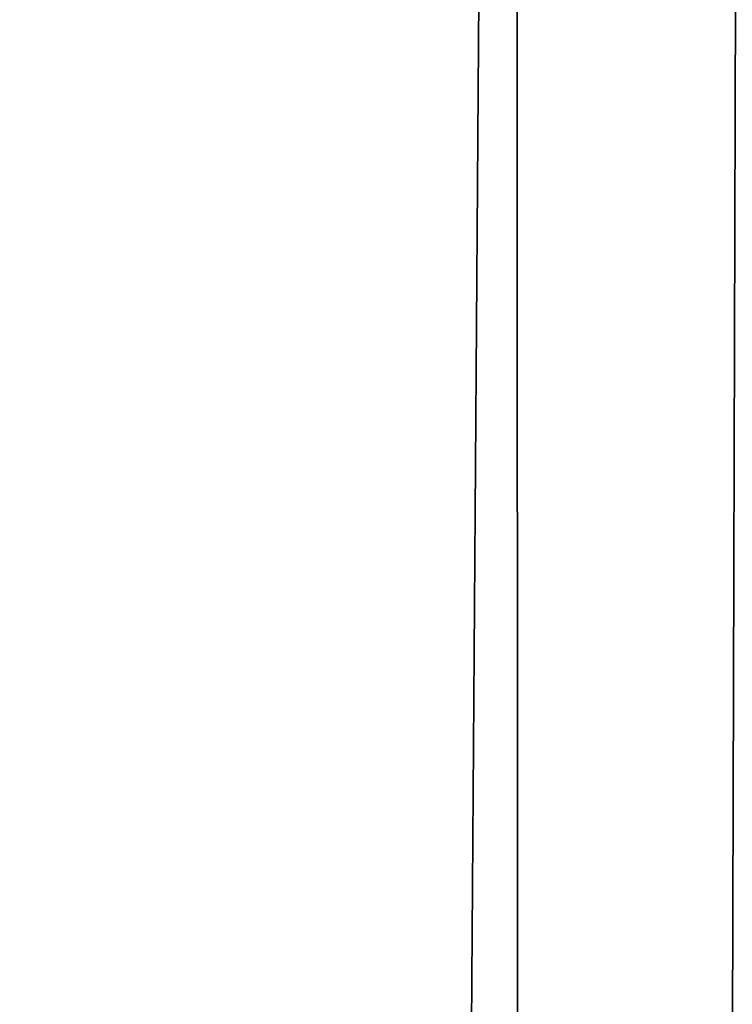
# Model space of a CAD drawing. Header units: millimetres. Extents: x -275 to 275, y -678 to 20.
# Tile 378 of 544: x -2.784 to -2.507, y -44.188 to -43.806. Entities that reach past the tile are written whole.
import ezdxf

# ---------------------------------------------------------------- set-up
doc = ezdxf.new("R2010")
doc.units = ezdxf.units.MM
doc.header["$LTSCALE"] = 65.185185
for name, color, linetype in [('237', 7, 'CONTINUOUS'), ('362', 7, 'CONTINUOUS'), ('373', 7, 'CONTINUOUS'), ('566', 7, 'CONTINUOUS'), ('568', 7, 'CONTINUOUS'), ('583', 7, 'CONTINUOUS')]:
    doc.layers.add(name, color=color, linetype=linetype)

msp = doc.modelspace()

# ---------------------------------------------------------------- linework, layer by layer
at = {"layer": '237', "linetype": 'CONTINUOUS'}
msp.add_3dface([(-2.02482, -74.85131, -2.96229), (-2.2, -25, -1.35), (-2.63505, -74.85131, -1.35), (-2.02482, -74.85131, -2.96229)], dxfattribs=at)
at = {"layer": '362', "linetype": 'CONTINUOUS'}
for points in [[(-2, -74.7, 19.85), (-2, 0, 19.85), (-4.05721, -6.35388, 19.03355), (-2, -74.7, 19.85)], [(-2, -74.7, 19.85), (-4.05721, -6.35388, 19.03355), (-4.12132, -74.7, 18.97132), (-2, -74.7, 19.85)]]:
    msp.add_3dface(points, dxfattribs=at)
at = {"layer": '373', "linetype": 'CONTINUOUS'}
for points in [[(-2.59113, -41.75589, -13.24596), (-2.5, -41.71041, -13.03548), (-2.58466, -71.30932, -6.85416), (-2.59113, -41.75589, -13.24596)], [(-2.58466, -71.30932, -6.85416), (-2.5, -41.71041, -13.03548), (-2.5, -71.26521, -6.65), (-2.58466, -71.30932, -6.85416)], [(-2.8, -71.32857, -6.94323), (-2.8, -41.77377, -13.32871), (-2.59113, -41.75589, -13.24596), (-2.8, -71.32857, -6.94323)], [(-2.8, -71.32857, -6.94323), (-2.59113, -41.75589, -13.24596), (-2.58466, -71.30932, -6.85416), (-2.8, -71.32857, -6.94323)]]:
    msp.add_3dface(points, dxfattribs=at)
at = {"layer": '566', "linetype": 'CONTINUOUS'}
for points in [[(-2.09344, -12.78906, 15.05), (-1.90985, -11.7926, 15.84289), (-2.63505, -74.85131, 15.05), (-2.09344, -12.78906, 15.05)], [(-2.63505, -74.85131, 15.05), (-1.90985, -11.7926, 15.84289), (-2.02482, -74.85131, 16.66229), (-2.63505, -74.85131, 15.05)]]:
    msp.add_3dface(points, dxfattribs=at)
at = {"layer": '568', "linetype": 'CONTINUOUS'}
for points in [[(-2.63505, -74.85131, 15.05), (-2.33719, -40.72058, 14.80198), (-2.09344, -12.78906, 15.05), (-2.63505, -74.85131, 15.05)], [(-2.33719, -40.72058, 14.80198), (-2.63505, -74.85131, 15.05), (-2.35626, -42.90507, 14.81332), (-2.33719, -40.72058, 14.80198)], [(-2.35626, -42.90507, 14.81332), (-2.63505, -74.85131, 15.05), (-2.37797, -45.39314, 14.82406), (-2.35626, -42.90507, 14.81332)]]:
    msp.add_3dface(points, dxfattribs=at)
at = {"layer": '583', "linetype": 'CONTINUOUS'}
for points in [[(-2.63505, -74.85131, -1.35), (-2.2, -25, -1.35), (-2.63505, -74.85131, -1.15), (-2.63505, -74.85131, -1.35)], [(-2.2, -25, -1.35), (-2.5, -59.3766, -1.15), (-2.63505, -74.85131, -1.15), (-2.2, -25, -1.35)]]:
    msp.add_3dface(points, dxfattribs=at)

doc.saveas('drawing.dxf')
